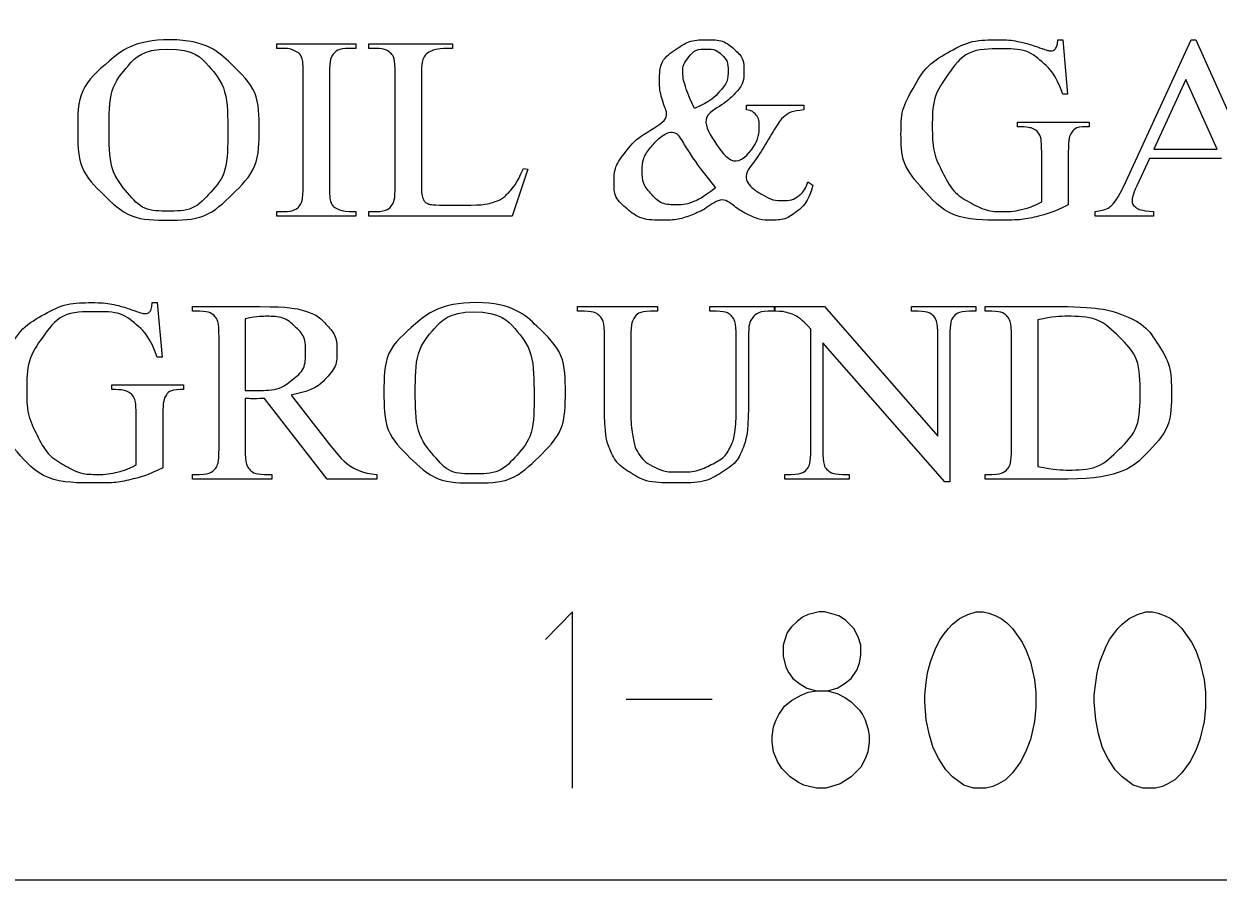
# Model space of a CAD drawing. Extents: x 10.6 to 44.6, y -2.6 to 23.4.
# Drawn here: x 14.965 to 15.913, y 3.804 to 4.484 of the extents above; entities that cross this region are included whole.
import ezdxf

# ---------------------------------------------------------------- set-up
doc = ezdxf.new("R2010")
doc.units = 0
doc.layers.add('SH_Data', color=7, linetype='Continuous')

msp = doc.modelspace()

# ---------------------------------------------------------------- linework, layer by layer
at = {"layer": 'SH_Data'}
msp.add_line((15.44299, 3.94789), (15.51133, 3.94789), dxfattribs=at)
msp.add_lwpolyline([(13.6278, 6.90424), (18.8278, 6.90424), (18.8278, 3.80424), (13.6278, 3.80424)], close=True, dxfattribs=at)
msp.add_lwpolyline([(13.6278, 6.90424), (18.8278, 6.90424), (18.8278, 3.80424), (13.6278, 3.80424)], close=True, dxfattribs=at)
for points in [[(15.17092, 4.46446), (15.16572, 4.46446), (15.16572, 4.46815), (15.22851, 4.46815), (15.22851, 4.46446), (15.22323, 4.46446)], [(15.24421, 4.46446), (15.23871, 4.46446), (15.23871, 4.46815), (15.3051, 4.46815), (15.3051, 4.46446)], [(15.78542, 4.47129), (15.78939, 4.47129)], [(15.78939, 4.47129), (15.79323, 4.42812), (15.78939, 4.42812)], [(15.83936, 4.35867), (15.8912, 4.47129), (15.895, 4.47129), (15.94617, 4.35742)], [(15.18673, 4.35554), (15.18673, 4.44389)], [(15.2075, 4.44389), (15.2075, 4.35554)], [(15.25972, 4.35554), (15.25972, 4.44389)], [(15.28049, 4.44165), (15.28049, 4.35564)], [(15.91195, 4.3845), (15.88717, 4.43983), (15.8616, 4.3845), (15.91195, 4.3845)], [(15.53848, 4.41939), (15.58398, 4.41939), (15.58398, 4.41559)], [(15.53848, 4.41559), (15.53848, 4.41939)], [(15.75337, 4.40228), (15.75337, 4.40597), (15.81028, 4.40597), (15.81028, 4.40228), (15.80757, 4.40228)], [(15.7727, 4.34254), (15.7727, 4.38215)], [(15.79383, 4.38215), (15.79383, 4.34025)], [(15.36141, 4.36918), (15.36501, 4.36847), (15.3524, 4.33127), (15.23871, 4.33127), (15.23871, 4.33496), (15.24421, 4.33496)], [(15.9153, 4.37701), (15.85814, 4.37701), (15.84821, 4.3555)], [(15.58717, 4.35863), (15.59118, 4.3559)], [(15.22851, 4.33496), (15.22851, 4.33127), (15.16572, 4.33127), (15.16572, 4.33496), (15.17092, 4.33496)], [(15.22323, 4.33496), (15.22851, 4.33496)], [(15.30316, 4.33999), (15.3139, 4.33999)], [(15.86154, 4.33496), (15.86154, 4.33127), (15.81519, 4.33127), (15.81519, 4.33496)], [(15.06685, 4.26264), (15.07081, 4.26264)], [(15.07081, 4.26264), (15.07465, 4.21947), (15.07081, 4.21947)], [(15.1044, 4.25582), (15.0989, 4.25582), (15.0989, 4.25951), (15.15238, 4.25951)], [(15.40996, 4.25582), (15.40443, 4.25582), (15.40443, 4.25951), (15.46794, 4.25951), (15.46794, 4.25582), (15.4623, 4.25582)], [(15.50924, 4.25582), (15.50924, 4.25951), (15.56098, 4.25951), (15.56098, 4.25582), (15.55548, 4.25582)], [(15.51473, 4.25582), (15.50924, 4.25582)], [(15.56061, 4.25951), (15.60028, 4.25951), (15.69027, 4.15674), (15.69027, 4.2358)], [(15.56061, 4.25582), (15.56061, 4.25951)], [(15.67459, 4.25582), (15.6695, 4.25582), (15.6695, 4.25951), (15.72052, 4.25951), (15.72052, 4.25582), (15.71533, 4.25582)], [(15.73322, 4.25582), (15.72773, 4.25582), (15.72773, 4.25951), (15.78749, 4.25951)], [(15.14068, 4.24989), (15.14068, 4.19297)], [(15.76951, 4.24887), (15.76951, 4.1326)], [(15.58955, 4.14633), (15.58955, 4.2415)], [(15.11991, 4.14689), (15.11991, 4.23524)], [(15.4258, 4.1818), (15.4258, 4.23524)], [(15.44657, 4.23524), (15.44657, 4.17568)], [(15.53024, 4.17991), (15.53024, 4.23524)], [(15.53997, 4.23446), (15.53997, 4.17899)], [(15.69976, 4.2358), (15.69976, 4.1204), (15.69588, 4.1204), (15.59903, 4.2307), (15.59903, 4.14633)], [(15.74874, 4.14689), (15.74874, 4.23524)], [(15.03479, 4.19364), (15.03479, 4.19733), (15.0917, 4.19733), (15.0917, 4.19364), (15.08899, 4.19364)], [(15.17721, 4.18922), (15.20766, 4.15006)], [(15.14068, 4.18659), (15.14068, 4.14689)], [(15.24506, 4.12262), (15.20576, 4.12262), (15.15594, 4.18659)], [(15.05412, 4.13389), (15.05412, 4.17351)], [(15.07525, 4.17351), (15.07525, 4.13161)], [(15.15598, 4.12631), (15.16169, 4.12631), (15.16169, 4.12262), (15.0989, 4.12262), (15.0989, 4.12631), (15.1044, 4.12631)], [(15.24506, 4.12631), (15.24506, 4.12262)], [(15.61461, 4.12631), (15.6198, 4.12631), (15.6198, 4.12262), (15.56878, 4.12262), (15.56878, 4.12631), (15.57386, 4.12631)], [(15.72773, 4.12262), (15.72773, 4.12631), (15.73322, 4.12631)], [(15.79334, 4.12262), (15.72773, 4.12262)], [(15.40034, 3.87734), (15.40034, 4.01734), (15.37906, 3.9952)], [(15.60282, 3.95451), (15.61052, 3.95671), (15.61604, 3.96001), (15.62155, 3.96442), (15.62596, 3.97103), (15.62816, 3.97655), (15.62927, 3.98316), (15.62927, 3.99087), (15.62707, 3.99749), (15.62375, 4.0041), (15.61714, 4.01071), (15.61163, 4.01403), (15.60061, 4.01734), (15.59841, 4.01734), (15.5962, 4.01734), (15.59179, 4.01623), (15.58738, 4.01512), (15.58298, 4.01292), (15.57857, 4.00962), (15.57416, 4.00521), (15.57084, 4.0008), (15.56864, 3.99419), (15.56754, 3.99087), (15.56754, 3.98316), (15.56754, 3.98205), (15.56975, 3.97324), (15.57195, 3.96883), (15.57525, 3.96442), (15.58077, 3.96001), (15.58627, 3.95671), (15.594, 3.95451), (15.60282, 3.95451), (15.61052, 3.9523), (15.61714, 3.94899), (15.62155, 3.94569), (15.62486, 3.94237), (15.62816, 3.93907), (15.63037, 3.93576), (15.63257, 3.93135), (15.63368, 3.92805), (15.63477, 3.92473), (15.63589, 3.91923), (15.63589, 3.91371), (15.63477, 3.906), (15.63257, 3.90048), (15.62927, 3.89387), (15.62155, 3.88616), (15.61273, 3.88064), (15.60171, 3.87734), (15.594, 3.87734), (15.58407, 3.87955), (15.57966, 3.88175), (15.57305, 3.88616), (15.56643, 3.89278), (15.56313, 3.89828), (15.55982, 3.906), (15.55872, 3.91371), (15.55872, 3.91812), (15.55982, 3.92585), (15.56202, 3.93135), (15.56423, 3.93576), (15.56643, 3.93907), (15.56864, 3.94237), (15.57416, 3.94678), (15.58186, 3.95119), (15.58738, 3.95339), (15.594, 3.95451)], [(15.72407, 4.01734), (15.72627, 4.01734), (15.73068, 4.01623), (15.73619, 4.01403), (15.74059, 4.01182), (15.745, 4.00851), (15.74941, 4.0041), (15.75714, 3.99308), (15.76044, 3.98646), (15.76375, 3.97764), (15.76705, 3.96332), (15.76816, 3.95339), (15.76816, 3.94569), (15.76816, 3.94128), (15.76705, 3.93025), (15.76375, 3.91592), (15.76044, 3.9071), (15.75603, 3.89828), (15.74941, 3.88946), (15.74391, 3.88396), (15.73839, 3.88064), (15.73398, 3.87844), (15.72848, 3.87734), (15.71855, 3.87734), (15.71084, 3.87955), (15.70202, 3.88616), (15.6965, 3.89167), (15.691, 3.90048), (15.68659, 3.9093), (15.68328, 3.92033), (15.68107, 3.93135), (15.67998, 3.94569), (15.67998, 3.95119), (15.68107, 3.96112), (15.68218, 3.96883), (15.68439, 3.97764), (15.6888, 3.98867), (15.69209, 3.99528), (15.69541, 3.99969), (15.69871, 4.0041), (15.70202, 4.00742), (15.70753, 4.01182), (15.71414, 4.01512), (15.72075, 4.01734), (15.72407, 4.01734)], [(15.85855, 4.01734), (15.86075, 4.01734), (15.86516, 4.01623), (15.87067, 4.01403), (15.87507, 4.01182), (15.87948, 4.00851), (15.88389, 4.0041), (15.89162, 3.99308), (15.89492, 3.98646), (15.89823, 3.97764), (15.90153, 3.96332), (15.90264, 3.95339), (15.90264, 3.94569), (15.90264, 3.94128), (15.90153, 3.93025), (15.89823, 3.91592), (15.89492, 3.9071), (15.89051, 3.89828), (15.88389, 3.88946), (15.87839, 3.88396), (15.87287, 3.88064), (15.86846, 3.87844), (15.86296, 3.87734), (15.85303, 3.87734), (15.84532, 3.87955), (15.8365, 3.88616), (15.83098, 3.89167), (15.82548, 3.90048), (15.82107, 3.9093), (15.81776, 3.92033), (15.81555, 3.93135), (15.81446, 3.94569), (15.81446, 3.95119), (15.81555, 3.96112), (15.81666, 3.96883), (15.81887, 3.97764), (15.82328, 3.98867), (15.82657, 3.99528), (15.82989, 3.99969), (15.83319, 4.0041), (15.8365, 4.00742), (15.84201, 4.01182), (15.84862, 4.01512), (15.85523, 4.01734), (15.85855, 4.01734)]]:
    msp.add_lwpolyline(points, dxfattribs=at)
for points in [[(15.08112, 4.47129), (15.10973, 4.47129), (15.1307, 4.45105), (15.15168, 4.4308), (15.15168, 4.40052), (15.15168, 4.36933), (15.13054, 4.34873), (15.10941, 4.32814), (15.07938, 4.32814), (15.04903, 4.32814), (15.02838, 4.34823), (15.00774, 4.36832), (15.00774, 4.40022), (15.00774, 4.43282), (15.03158, 4.45342), (15.05228, 4.47129), (15.08112, 4.47129)], [(15.07906, 4.4639), (15.05934, 4.4639), (15.04743, 4.45028), (15.03259, 4.43332), (15.03259, 4.40061), (15.03259, 4.36709), (15.04797, 4.34902), (15.05978, 4.33529), (15.07916, 4.33529), (15.09985, 4.33529), (15.11334, 4.35034), (15.12683, 4.36538), (15.12683, 4.39778), (15.12683, 4.43291), (15.11199, 4.45018), (15.10007, 4.4639), (15.07906, 4.4639)], [(15.18673, 4.44389), (15.18673, 4.45433), (15.18532, 4.45767), (15.18424, 4.46021), (15.18088, 4.46203), (15.17612, 4.46446), (15.17092, 4.46446)], [(15.22323, 4.46446), (15.21429, 4.46446), (15.21019, 4.4595), (15.2075, 4.45625), (15.2075, 4.44389)], [(15.25972, 4.44389), (15.25972, 4.45676), (15.25671, 4.46), (15.2525, 4.46446), (15.24421, 4.46446)], [(15.3051, 4.46446), (15.29339, 4.46457), (15.28868, 4.46244), (15.28396, 4.46032), (15.28223, 4.45709), (15.28049, 4.45386), (15.28049, 4.44165)], [(15.59118, 4.3559), (15.58717, 4.34166), (15.57828, 4.3349), (15.56939, 4.32814), (15.55756, 4.32814), (15.54867, 4.32814), (15.53951, 4.33263), (15.53035, 4.33712), (15.5195, 4.34782), (15.50606, 4.33672), (15.49527, 4.33243), (15.48449, 4.32814), (15.47223, 4.32814), (15.45435, 4.32814), (15.44383, 4.33702), (15.43332, 4.3459), (15.43332, 4.35822), (15.43332, 4.37043), (15.44275, 4.3826), (15.45219, 4.39476), (15.47821, 4.40778), (15.47313, 4.41828), (15.47129, 4.425), (15.46945, 4.43171), (15.46945, 4.43787), (15.46945, 4.45513), (15.48311, 4.46422), (15.49373, 4.47129), (15.50728, 4.47129), (15.52018, 4.47129), (15.52831, 4.46417), (15.53644, 4.45706), (15.53644, 4.44666), (15.53644, 4.43597), (15.52858, 4.42789), (15.52073, 4.41982), (15.50078, 4.41023), (15.51452, 4.38743), (15.52947, 4.36841), (15.54856, 4.38961), (15.54856, 4.40411), (15.54856, 4.40875), (15.5453, 4.41237), (15.54292, 4.41509), (15.53848, 4.41559)], [(15.49709, 4.41677), (15.51052, 4.42272), (15.51718, 4.43029), (15.52383, 4.43786), (15.52383, 4.44715), (15.52383, 4.45442), (15.51901, 4.45916), (15.51418, 4.4639), (15.50703, 4.4639), (15.49759, 4.4639), (15.49276, 4.4578), (15.48794, 4.45169), (15.48794, 4.44584), (15.48794, 4.44089), (15.48979, 4.43479), (15.49165, 4.42868), (15.49709, 4.41677)], [(15.79383, 4.34025), (15.78137, 4.33399), (15.76924, 4.33106), (15.75712, 4.32814), (15.74228, 4.32814), (15.69972, 4.32814), (15.67762, 4.35358), (15.66105, 4.37266), (15.66105, 4.39759), (15.66105, 4.41566), (15.67037, 4.43222), (15.68142, 4.4519), (15.7007, 4.4625), (15.71685, 4.47129), (15.73884, 4.47129), (15.74686, 4.47129), (15.75341, 4.47007), (15.75996, 4.46885), (15.77199, 4.46469), (15.77806, 4.46256), (15.78012, 4.46256), (15.78217, 4.46256), (15.78364, 4.46434), (15.7851, 4.46611), (15.78542, 4.47129)], [(15.78939, 4.42812), (15.78364, 4.44421), (15.77454, 4.45236), (15.76143, 4.46413), (15.74084, 4.46413), (15.71278, 4.46413), (15.69815, 4.44344), (15.6859, 4.42598), (15.6859, 4.40186), (15.6859, 4.38229), (15.69403, 4.36614), (15.70216, 4.35), (15.71532, 4.34248), (15.72849, 4.33496), (15.74236, 4.33496), (15.75049, 4.33496), (15.75807, 4.33688), (15.76566, 4.3388), (15.7727, 4.34254)], [(15.58398, 4.41559), (15.57456, 4.41489), (15.57006, 4.41171), (15.56556, 4.40854), (15.55602, 4.39251), (15.54648, 4.37649), (15.53456, 4.36258), (15.54421, 4.35207), (15.55181, 4.34788), (15.5594, 4.34368), (15.5671, 4.34368), (15.57459, 4.34368), (15.57979, 4.34747), (15.585, 4.35125), (15.58717, 4.35863)], [(15.51387, 4.35368), (15.49957, 4.37185), (15.49404, 4.38023), (15.48851, 4.3886), (15.4819, 4.40102), (15.46889, 4.39405), (15.46233, 4.38567), (15.45577, 4.37729), (15.45577, 4.36749), (15.45577, 4.35669), (15.46325, 4.34851), (15.47072, 4.34033), (15.48341, 4.34033), (15.49024, 4.34033), (15.49658, 4.34286), (15.50292, 4.34538), (15.51387, 4.35368)], [(15.7727, 4.38215), (15.7727, 4.39252), (15.77102, 4.39573), (15.76933, 4.39893), (15.7658, 4.40061), (15.76228, 4.40228), (15.75337, 4.40228)], [(15.80757, 4.40228), (15.79913, 4.40228), (15.79599, 4.397), (15.79383, 4.39324), (15.79383, 4.38215)], [(15.3139, 4.33999), (15.33082, 4.33999), (15.33765, 4.34231), (15.34449, 4.34464), (15.35013, 4.35055), (15.35577, 4.35645), (15.36141, 4.36918)], [(15.17092, 4.33496), (15.18002, 4.33496), (15.18413, 4.33992), (15.18673, 4.34317), (15.18673, 4.35554)], [(15.2075, 4.35554), (15.2075, 4.3451), (15.2089, 4.34175), (15.20998, 4.33922), (15.21343, 4.33739), (15.21806, 4.33496), (15.22323, 4.33496)], [(15.24421, 4.33496), (15.25347, 4.33496), (15.25746, 4.34061), (15.25972, 4.34384), (15.25972, 4.35554)], [(15.28049, 4.35564), (15.28049, 4.34726), (15.28223, 4.34413), (15.28353, 4.34201), (15.28624, 4.341), (15.28895, 4.33999), (15.30316, 4.33999)], [(15.81519, 4.33496), (15.8244, 4.33648), (15.82711, 4.33891), (15.83264, 4.34377), (15.83936, 4.35867)], [(15.84821, 4.3555), (15.84453, 4.34751), (15.84453, 4.34356), (15.84453, 4.34042), (15.84772, 4.33804), (15.85092, 4.33567), (15.86154, 4.33496)], [(15.07525, 4.13161), (15.0628, 4.12535), (15.05067, 4.12242), (15.03854, 4.11949), (15.0237, 4.11949), (14.98114, 4.11949), (14.95905, 4.14493), (14.94248, 4.16401), (14.94248, 4.18894), (14.94248, 4.20701), (14.95179, 4.22357), (14.96284, 4.24326), (14.98213, 4.25386), (14.99827, 4.26264), (15.02026, 4.26264), (15.02828, 4.26264), (15.03483, 4.26142), (15.04139, 4.2602), (15.05341, 4.25605), (15.05948, 4.25392), (15.06154, 4.25392), (15.0636, 4.25392), (15.06506, 4.25569), (15.06652, 4.25747), (15.06685, 4.26264)], [(15.07081, 4.21947), (15.06507, 4.23556), (15.05597, 4.24371), (15.04285, 4.25548), (15.02226, 4.25548), (14.9942, 4.25548), (14.97957, 4.23479), (14.96733, 4.21734), (14.96733, 4.19322), (14.96733, 4.17364), (14.97545, 4.15749), (14.98358, 4.14135), (14.99675, 4.13383), (15.00991, 4.12631), (15.02378, 4.12631), (15.03191, 4.12631), (15.03949, 4.12823), (15.04708, 4.13015), (15.05412, 4.13389)], [(15.11991, 4.23524), (15.11991, 4.24821), (15.11689, 4.25136), (15.11269, 4.25582), (15.1044, 4.25582)], [(15.15238, 4.25951), (15.17576, 4.25951), (15.18686, 4.25633), (15.19795, 4.25315), (15.20569, 4.24461), (15.21343, 4.23608), (15.21343, 4.22426), (15.21343, 4.21164), (15.20459, 4.20235), (15.19575, 4.19306), (15.17721, 4.18922)], [(15.32415, 4.26264), (15.35276, 4.26264), (15.37373, 4.2424), (15.39471, 4.22216), (15.39471, 4.19187), (15.39471, 4.16068), (15.37357, 4.14008), (15.35244, 4.11949), (15.32241, 4.11949), (15.29206, 4.11949), (15.27141, 4.13958), (15.25077, 4.15967), (15.25077, 4.19157), (15.25077, 4.22418), (15.27461, 4.24477), (15.29531, 4.26264), (15.32415, 4.26264)], [(15.32209, 4.25526), (15.30237, 4.25526), (15.29046, 4.24163), (15.27562, 4.22467), (15.27562, 4.19196), (15.27562, 4.15845), (15.291, 4.14038), (15.30281, 4.12665), (15.32219, 4.12665), (15.34288, 4.12665), (15.35637, 4.14169), (15.36986, 4.15673), (15.36986, 4.18914), (15.36986, 4.22427), (15.35502, 4.24153), (15.3431, 4.25526), (15.32209, 4.25526)], [(15.4258, 4.23524), (15.4258, 4.24791), (15.42206, 4.25186), (15.41832, 4.25582), (15.40996, 4.25582)], [(15.4623, 4.25582), (15.45319, 4.25582), (15.44928, 4.25044), (15.44657, 4.24679), (15.44657, 4.23524)], [(15.53024, 4.23524), (15.53024, 4.24811), (15.52723, 4.25136), (15.52303, 4.25582), (15.51473, 4.25582)], [(15.55548, 4.25582), (15.54686, 4.25582), (15.54223, 4.24903), (15.53997, 4.2459), (15.53997, 4.23446)], [(15.58955, 4.2415), (15.58315, 4.24851), (15.57985, 4.25074), (15.57654, 4.25297), (15.57015, 4.2549), (15.567, 4.25582), (15.56061, 4.25582)], [(15.69027, 4.2358), (15.69027, 4.24844), (15.68724, 4.25157), (15.68324, 4.25582), (15.67459, 4.25582)], [(15.71533, 4.25582), (15.70603, 4.25582), (15.70214, 4.25056), (15.69976, 4.24732), (15.69976, 4.2358)], [(15.74874, 4.23524), (15.74874, 4.24811), (15.74572, 4.25136), (15.74152, 4.25582), (15.73322, 4.25582)], [(15.78749, 4.25951), (15.82041, 4.25951), (15.83757, 4.25254), (15.85473, 4.24558), (15.86518, 4.22932), (15.87563, 4.21307), (15.87563, 4.19177), (15.87563, 4.1632), (15.85701, 4.14402), (15.83611, 4.12262), (15.79334, 4.12262)], [(15.14068, 4.19297), (15.14271, 4.19297), (15.14422, 4.19291), (15.14572, 4.19286), (15.14668, 4.19286), (15.16747, 4.19286), (15.17802, 4.20134), (15.18858, 4.20982), (15.18858, 4.22293), (15.18858, 4.23575), (15.18006, 4.24377), (15.17154, 4.25179), (15.1575, 4.25179), (15.15129, 4.25179), (15.14068, 4.24989)], [(15.76951, 4.1326), (15.78325, 4.12978), (15.79256, 4.12978), (15.81766, 4.12978), (15.83422, 4.14621), (15.85078, 4.16265), (15.85078, 4.19078), (15.85078, 4.21912), (15.83422, 4.23546), (15.81766, 4.25179), (15.79169, 4.25179), (15.78195, 4.25179), (15.76951, 4.24887)], [(15.05412, 4.17351), (15.05412, 4.18388), (15.05244, 4.18708), (15.05076, 4.19028), (15.04723, 4.19196), (15.0437, 4.19364), (15.03479, 4.19364)], [(15.08899, 4.19364), (15.08055, 4.19364), (15.07742, 4.18835), (15.07525, 4.18459), (15.07525, 4.17351)], [(15.15594, 4.18659), (15.15046, 4.18639), (15.14702, 4.18639), (15.14562, 4.18639), (15.14401, 4.18644), (15.1424, 4.18649), (15.14068, 4.18659)], [(15.53997, 4.17899), (15.53997, 4.15842), (15.53558, 4.14707), (15.5312, 4.13573), (15.51836, 4.12761), (15.50552, 4.11949), (15.48343, 4.11949), (15.45938, 4.11949), (15.44692, 4.12725), (15.43447, 4.13502), (15.42927, 4.14812), (15.4258, 4.1571), (15.4258, 4.1818)], [(15.44657, 4.17568), (15.44657, 4.16772), (15.44814, 4.15744), (15.44971, 4.14716), (15.45383, 4.14141), (15.45795, 4.13567), (15.4657, 4.13194), (15.47345, 4.12821), (15.48472, 4.12821), (15.49914, 4.12821), (15.51052, 4.13406), (15.5219, 4.1399), (15.52607, 4.14902), (15.53024, 4.15814), (15.53024, 4.17991)], [(15.1044, 4.12631), (15.11366, 4.12631), (15.11765, 4.13199), (15.11991, 4.13513), (15.11991, 4.14689)], [(15.14068, 4.14689), (15.14068, 4.13391), (15.1437, 4.13077), (15.14779, 4.12631), (15.15598, 4.12631)], [(15.20766, 4.15006), (15.21807, 4.13646), (15.22555, 4.13199), (15.23303, 4.12753), (15.24506, 4.12631)], [(15.57386, 4.12631), (15.58328, 4.12631), (15.58717, 4.13157), (15.58955, 4.1348), (15.58955, 4.14633)], [(15.59903, 4.14633), (15.59903, 4.13369), (15.60195, 4.13056), (15.60606, 4.12631), (15.61461, 4.12631)], [(15.73322, 4.12631), (15.74249, 4.12631), (15.74637, 4.13189), (15.74874, 4.13523), (15.74874, 4.14689)]]:
    msp.add_open_spline(points, degree=3, dxfattribs=at)

doc.saveas('drawing.dxf')
